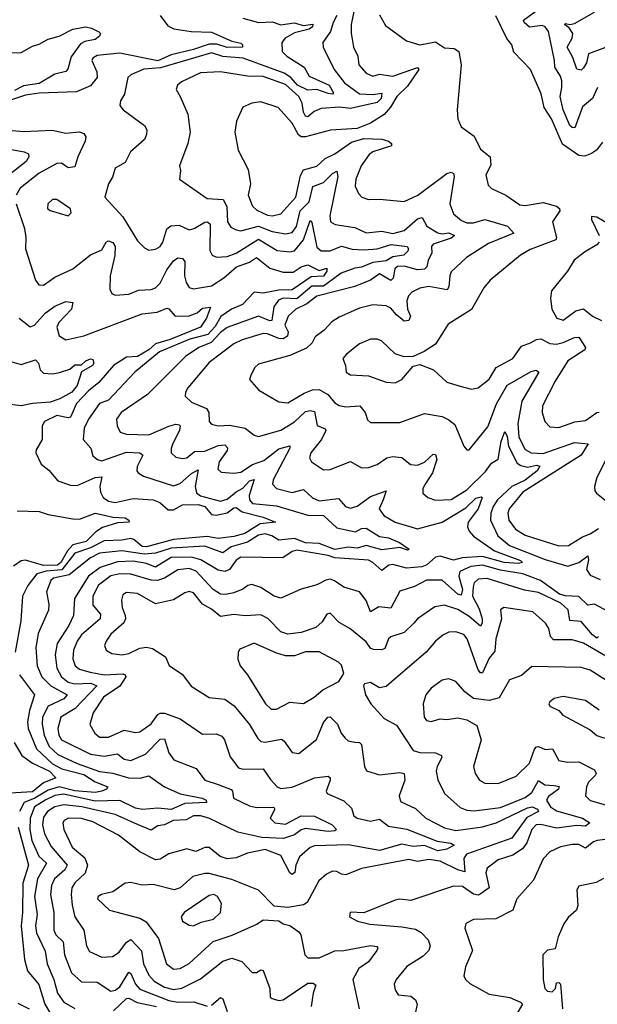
# Model space of a CAD drawing. Extents: x 1552294 to 1694791, y 811929 to 917222.
# Tile 541 of 643: x 1643328 to 1645907, y 906755 to 911147. Entities that reach past the tile are written whole.
import ezdxf

# ---------------------------------------------------------------- set-up
doc = ezdxf.new("R2010")
doc.units = 0

msp = doc.modelspace()

# ---------------------------------------------------------------- linework, layer by layer
at = {"layer": '0CON10XD'}
for points in [[(1645943, 911023), (1645868.1, 910995), (1645858.9, 910955), (1645845, 910931.8), (1645835, 910921.5), (1645815, 910926.7), (1645798.2, 910978.2), (1645772.9, 911025), (1645795.3, 911065), (1645798.5, 911085), (1645781.2, 911111.2), (1645760, 911125), (1645765, 911130.8), (1645785, 911125.9), (1645805, 911129.7), (1645891.2, 911178.8), (1645906.2, 911195), (1645925.8, 911255)], [(1644824.8, 911205), (1644808.3, 911125), (1644807.6, 911087.6), (1644818.9, 911025), (1644838.2, 910985), (1644842.1, 910945), (1644875, 910908.5), (1644905, 910894.6), (1644935, 910904.7), (1644995, 910895.7), (1645104.5, 910934.5), (1645110, 910925), (1645059.7, 910850.3), (1645012.2, 910805), (1644983.4, 910756.6), (1644955, 910724.5), (1644895, 910685.4), (1644835, 910662.3), (1644716, 910654), (1644605, 910623.9), (1644585, 910625.2), (1644572.9, 910632.9), (1644545, 910686.2), (1644482, 910755), (1644405, 910780.4), (1644365, 910775.4), (1644325, 910756.9), (1644296.9, 910695), (1644288.9, 910645), (1644304.4, 910565), (1644348.7, 910478.7), (1644358.2, 910415), (1644348.5, 910365), (1644367.7, 910315), (1644387.4, 910297.4), (1644435, 910275.3), (1644457.2, 910272.8), (1644495, 910281.1), (1644560.9, 910355), (1644582.3, 910452.3), (1644595, 910476.7), (1644655, 910493.6), (1644692, 910528), (1644735, 910549.2), (1644809.5, 910600.5), (1644865, 910617.8), (1644945, 910613.5), (1644974.6, 910604.6), (1644988, 910595), (1644988, 910585), (1644905, 910557), (1644888.8, 910545), (1644852.4, 910495), (1644829.2, 910435), (1644826.5, 910405), (1644841.2, 910371.2), (1644855.5, 910355.5), (1644885, 910344.4), (1644935, 910346.1), (1645045, 910336.2), (1645106.4, 910365), (1645235, 910461.6), (1645255, 910466.9), (1645265, 910460.8), (1645268, 910448), (1645248.8, 910325), (1645265, 910281.2), (1645301.1, 910251.1), (1645325, 910240.5), (1645355, 910240.9), (1645405, 910255.7), (1645451.6, 910241.6), (1645505.6, 910225.6), (1645534.2, 910195), (1645420.9, 910149.1), (1645323.5, 910086.5), (1645255, 910022.2), (1645248.3, 910005), (1645244.7, 909955), (1645237.5, 909942.5), (1645155, 909956.2), (1645115, 909948.9), (1645079.1, 909930.9), (1645064.4, 909915.6), (1645057.1, 909892.9), (1645059.5, 909855), (1645073.6, 909825), (1645065.2, 909804.8), (1645045, 909802.8), (1645010.2, 909830.2), (1644985, 909860.9), (1644965, 909870.8), (1644905, 909874.7), (1644845, 909860.7), (1644755, 909820.4), (1644721.3, 909798.7), (1644688, 909762), (1644647.4, 909732.6), (1644633.6, 909705), (1644608.3, 909681.7), (1644535, 909649.7), (1644395, 909610), (1644378, 909595), (1644361.2, 909565)], [(1645907.5, 910845), (1645885.4, 910795), (1645841.5, 910758.5), (1645806.8, 910665), (1645795, 910665.8), (1645785, 910675.3), (1645754.8, 910745), (1645741.2, 910805), (1645749.4, 910845), (1645748.3, 910875), (1645743.1, 910895), (1645716.8, 910935), (1645716.5, 910965), (1645689.1, 911095), (1645675, 911114.7), (1645661.3, 911121.3), (1645605, 911113.8), (1645580, 911135), (1645577.1, 911145), (1645665, 911209.6)], [(1643956.1, 911166.1), (1643990, 911120), (1644017, 911107), (1644094.5, 911094.5), (1644185, 911090.9), (1644275, 911050.9), (1644315, 911042.1), (1644323.5, 911035), (1644322.9, 911025), (1644255, 911022.7), (1644208.6, 911038.6), (1644175, 911037.4), (1644105, 911013.7), (1644005, 910990.1), (1643945, 910963.1), (1643775, 910998.4), (1643675, 910987.5), (1643655, 910975.4), (1643650.8, 910965), (1643672.8, 910915), (1643675, 910888.8), (1643645, 910852), (1643582.5, 910825), (1643415, 910819.1), (1643355, 910811), (1643265, 910780.2)], [(1644325, 911153.6), (1644395, 911134.8), (1644455, 911138.2), (1644494.5, 911124.5), (1644553.1, 911133.1), (1644595, 911120.5), (1644636.4, 911126.4), (1644635.3, 911115), (1644621.5, 911105), (1644555, 911088.6), (1644513.6, 911065), (1644498.2, 911045), (1644500, 911005), (1644520.5, 910985), (1644598.2, 910935), (1644621.2, 910895), (1644709.5, 910855), (1644729.4, 910820.6), (1644724.5, 910815.5), (1644705, 910817.7), (1644655, 910835.5), (1644615, 910832.2), (1644569.3, 910855), (1644538.5, 910888.5), (1644508.5, 910908.5), (1644325.6, 910975.6), (1644235, 910982.7), (1644185, 910999), (1644115, 910979.1), (1643957.5, 910932.5), (1643883.4, 910926.6), (1643825, 910901.2), (1643810.7, 910889.3), (1643796, 910815), (1643778.9, 910785), (1643775.6, 910765), (1643790, 910745), (1643885.7, 910675), (1643895.5, 910655.5), (1643894.5, 910635), (1643885, 910613.1), (1643822.5, 910557.5), (1643799.6, 910510.4), (1643755, 910484.2), (1643742.5, 910445), (1643724.5, 910415), (1643708, 910355), (1643788.2, 910268.2), (1643855, 910161.1), (1643885, 910128.6), (1643905, 910118.6), (1643935, 910123.5), (1643955, 910135.6), (1643968, 910155), (1643986.1, 910213.9), (1644003.2, 910226.8), (1644040, 910230), (1644085, 910209.2), (1644107.5, 910215), (1644155, 910243.6), (1644167.1, 910245), (1644178.5, 910235), (1644177.5, 910117.5), (1644187, 910097), (1644207.8, 910087.8), (1644255, 910091), (1644295, 910104.8), (1644395, 910167.7), (1644477.2, 910117.2), (1644535, 910110.9), (1644555, 910116.5), (1644595.4, 910165), (1644625, 910251.9), (1644632.7, 910242.7), (1644655, 910131.9), (1644675, 910115.8), (1644715, 910115.3), (1644765, 910136.8), (1644813.1, 910123.1), (1644865, 910119.9), (1644925, 910125.6), (1644986.4, 910143.6), (1645058.8, 910135), (1645063.8, 910125), (1645060.7, 910115), (1645042.8, 910097.2), (1644995, 910088.6), (1644965, 910071.7), (1644905, 910063.6), (1644855, 910042.8), (1644825, 910038.1), (1644763.4, 910016.5), (1644729.5, 909990.5), (1644685, 909958.8), (1644632.4, 909957.6), (1644565, 909901.8), (1644505, 909905.1), (1644483.4, 909896.6), (1644463.3, 909866.7), (1644454.7, 909805.3), (1644445, 909803.4), (1644395, 909824.3), (1644255, 909774.1), (1644225, 909752), (1644183.1, 909706.9), (1644127.5, 909685), (1644068.9, 909645), (1643899.1, 909475), (1643782.1, 909395), (1643760.9, 909365), (1643763.8, 909335), (1643776.9, 909306.9), (1643805, 909297.7), (1643905, 909295.2), (1643995, 909333.4), (1644025, 909342), (1644040, 909340), (1644045.3, 909335), (1644041.6, 909315), (1644012.8, 909257.2)], [(1644744.9, 911165.1), (1644727.4, 911135), (1644715.4, 911094.6), (1644682.5, 911045), (1644683.6, 911025), (1644731.8, 910925), (1644778, 910865), (1644845, 910815.9), (1644905, 910812.7), (1644945, 910819.6), (1644942.7, 910795), (1644925, 910777.9), (1644805, 910751.4), (1644756.4, 910756.4), (1644675, 910750.8), (1644642.9, 910737), (1644615, 910713.3), (1644605, 910716.1), (1644595.2, 910735), (1644588.9, 910775), (1644574.4, 910805), (1644515, 910858.6), (1644415, 910893), (1644345.3, 910895.3), (1644225, 910913.8), (1644135, 910910.4), (1644050.2, 910869.8), (1644033.1, 910855), (1644027.1, 910835), (1644045, 910803.8), (1644079.1, 910725), (1644090, 910645), (1644078.8, 910595), (1644041.4, 910495), (1644045.8, 910475), (1644041.2, 910435), (1644165, 910348.8), (1644236.9, 910345), (1644253.8, 910313.8), (1644255.8, 910245.8), (1644271.7, 910221.7), (1644295, 910208.9), (1644315.9, 910205.9), (1644395, 910226.6), (1644455, 910202.8), (1644515, 910192.3), (1644545, 910197), (1644564.9, 910225.1), (1644580.1, 910295), (1644620.9, 910335), (1644637.7, 910402.3), (1644685, 910421), (1644725, 910460.6), (1644745, 910471.9), (1644748.2, 910448.2), (1644712.5, 910272.5), (1644715.5, 910245.5), (1644736.6, 910233.4)], [(1644935, 911169.2), (1644961.3, 911121.3), (1645055, 911053.1), (1645115, 911035.5), (1645185, 911047.7), (1645225, 911021.5), (1645268.7, 911018.7), (1645288.9, 911005), (1645298.6, 910945), (1645282.2, 910745), (1645284.5, 910704.5), (1645298.7, 910668.7), (1645357.6, 910627.6), (1645385, 910569.4), (1645428.2, 910535), (1645431.4, 910498.6), (1645409.2, 910455), (1645419.5, 910409.5), (1645434.6, 910394.6), (1645499.2, 910365), (1645561.2, 910321.2), (1645585, 910317.9), (1645665, 910330.9), (1645724.2, 910315), (1645738.2, 910305), (1645740, 910295), (1645707.5, 910245), (1645725.5, 910175), (1645721.9, 910165), (1645607.7, 910122.3), (1645563.6, 910096.4), (1645428.1, 909985), (1645399.8, 909950.2), (1645345.2, 909854.8), (1645240.6, 909789.4), (1645185, 909699.2), (1645133.8, 909666.2), (1645085.6, 909644.4), (1645045, 909642.7), (1645005, 909656.5), (1644944, 909715), (1644925, 909721.8), (1644895, 909721.2), (1644845, 909700.5), (1644786.9, 909655), (1644770.6, 909635), (1644783.1, 909605), (1644785.6, 909575), (1644805, 909562.8), (1644885, 909558.5), (1644965, 909530.5), (1645005, 909527.8), (1645035, 909541.4), (1645085, 909602), (1645115, 909608.6), (1645175.5, 909585.5), (1645235, 909530.6), (1645295, 909512.5), (1645345, 909499.1), (1645375, 909504.4), (1645425, 909543.3), (1645455, 909595.4), (1645530, 909635), (1645569, 909691), (1645609.4, 909705), (1645635, 909721.1), (1645655, 909723.4), (1645695, 909703.3), (1645725, 909699.8), (1645755, 909706.7), (1645805, 909730), (1645825, 909731.4), (1645854.5, 909685), (1645851.8, 909675), (1645775.2, 909625), (1645718.5, 909535), (1645662.5, 909425), (1645661.5, 909395), (1645672.2, 909355), (1645695, 909330.5), (1645735, 909327.1), (1645807.1, 909352.9), (1645855, 909358.7), (1645905, 909395.4), (1645915, 909395.6)], [(1645930, 910600), (1645903.8, 910565), (1645880.5, 910550.5), (1645851.4, 910538.6), (1645825, 910540.8), (1645752.4, 910592.4), (1645702.8, 910705), (1645670.4, 910755), (1645655.8, 910815.8), (1645608.6, 910925), (1645535, 911002.9), (1645525.6, 911035), (1645503.3, 911063.3), (1645453.8, 911165)], [(1643245, 910998.5), (1643335, 911001.3), (1643385, 911029.3), (1643415, 911038.3), (1643455, 911060.9), (1643505, 911074.1), (1643565, 911105.2), (1643624.5, 911114.5), (1643649.6, 911109.6), (1643682.5, 911092.5), (1643688.8, 911085), (1643685, 911074.2), (1643665, 911058.8), (1643619.7, 911050.3), (1643600.6, 911039.4), (1643558.5, 910981.5), (1643543.9, 910926.1), (1643534.4, 910915.6), (1643485, 910903.5), (1643415, 910862.4), (1643345, 910851.9), (1643305, 910830.6)], [(1643295, 910652.2), (1643345, 910647.9), (1643473.5, 910653.5), (1643535, 910640.6), (1643595, 910647.5), (1643615, 910638.9), (1643624.4, 910625), (1643621.5, 910605), (1643588.2, 910535), (1643575, 910490.8), (1643545, 910485.6), (1643515, 910506.9), (1643495, 910505.6), (1643415, 910462.8), (1643330.4, 910395), (1643312.4, 910365)], [(1643275, 910571.3), (1643347.8, 910557.8), (1643368.5, 910548.5), (1643370, 910535), (1643356.9, 910515), (1643244.7, 910425)], [(1643312.4, 910325), (1643349.6, 910215), (1643356.2, 910175), (1643354.3, 910125), (1643398.5, 909985), (1643414.2, 909965), (1643435, 909963.1), (1643485, 909998.8), (1643565, 910035.4), (1643645, 910098.2), (1643695, 910121.1), (1643714.7, 910155), (1643725, 910160.7), (1643745, 910152.4), (1643754, 910135), (1643753.2, 910095), (1643733.1, 910005), (1643730.6, 909945), (1643740, 909925), (1643755, 909918.1), (1643815, 909922.5), (1643858.8, 909941.2), (1643915, 909942.9), (1643935, 909951.1), (1643955, 909972.1), (1643985, 910031.8), (1644015, 910070.9), (1644035, 910084.3), (1644055, 910082), (1644065, 910068.8), (1644064.2, 910005), (1644072.2, 909975), (1644085, 909952.9), (1644105, 909946.6), (1644185, 909960.5), (1644240.4, 909995), (1644297.1, 910045), (1644354.2, 910065.9), (1644385, 910085.8), (1644445, 910038.1), (1644505, 910021.2), (1644549.6, 910020.4), (1644585.6, 910044.4), (1644615, 910054.1), (1644665, 910028), (1644699.3, 910039.3), (1644699.7, 910025), (1644685, 910002.8), (1644630.4, 909999.6), (1644545, 909942.4), (1644485, 909941.2), (1644415, 909927.7), (1644375, 909930.9), (1644322.8, 909877.2), (1644274.6, 909855.4), (1644226.4, 909823.6), (1644201.5, 909778.5), (1644167.9, 909742.1), (1644087.8, 909722.2), (1643953.1, 909665), (1643841.8, 909575), (1643725, 909450.3), (1643684.1, 909435), (1643635, 909364.6), (1643616.5, 909325), (1643612.5, 909275), (1643645.5, 909235), (1643655, 909201.9), (1643675.2, 909185.2), (1643695, 909179.5), (1643805, 909218.3), (1643865, 909214.6), (1643878.5, 909205), (1643853.5, 909153.5), (1643851.5, 909135), (1643857.1, 909125), (1643880.8, 909110.8), (1644015, 909068.1), (1644045, 909077.8), (1644095, 909122.9), (1644125, 909138.8), (1644111.2, 909065), (1644117.1, 909037.1), (1644135, 909023.3), (1644225, 908999.4), (1644255, 909007.5), (1644295, 909041.4), (1644325, 909056.7), (1644355, 909089.7), (1644375, 909095.3), (1644353.5, 909025), (1644355, 909004.6), (1644368.5, 908988.5), (1644475, 908979.1), (1644615, 908937.4), (1644684.7, 908934.7), (1644745, 908881), (1644827.8, 908862.2), (1644855, 908877), (1644875, 908879), (1644935, 908841.5), (1644975, 908835.2), (1645024.4, 908815), (1645067.5, 908785), (1645059.1, 908780.9), (1645025, 908792.7), (1644945, 908781.8), (1644875, 908801.8), (1644835, 908789.3), (1644795, 908793.6), (1644735, 908783.9), (1644665, 908810.1), (1644605, 908813), (1644555, 908832.6), (1644485, 908824.9), (1644454.7, 908845), (1644425, 908854), (1644395, 908847.8), (1644345, 908816.7), (1644272.5, 908795), (1644235, 908768.8), (1644155, 908799.1), (1644005, 908789.3), (1643935, 908767.8), (1643885, 908762.1), (1643785, 908777.2)], [(1643545, 910272), (1643558.8, 910285), (1643555, 910303.3), (1643495, 910344.4), (1643475, 910345.6), (1643454.4, 910325), (1643452.5, 910305), (1643465, 910295.8), (1643545, 910272)], [(1645955, 910236.7), (1645905, 910266), (1645880.8, 910269.2), (1645881.9, 910255), (1645915.9, 910185)], [(1644736.6, 910233.4), (1644825, 910219.6), (1644875, 910195.8), (1644945, 910203), (1644995, 910192.8), (1645045, 910206.3), (1645105, 910259.2), (1645124.6, 910264.6), (1645146.7, 910226.7), (1645195, 910196.9), (1645215, 910192.1), (1645245, 910196.8), (1645269.4, 910185), (1645255, 910172.1), (1645173.8, 910145), (1645166.4, 910135), (1645168.2, 910105), (1645151.5, 910075), (1645146.5, 910045), (1645135.6, 910034.4), (1645105, 910031.3), (1645045, 910047.7), (1645015, 910046.4), (1645002.6, 910035), (1644995.7, 909994.3), (1644985.9, 909984.1), (1644935, 910013.3), (1644894.8, 909985.2), (1644825, 909957.2), (1644655, 909913.8), (1644610.9, 909879.1), (1644561.1, 909855), (1644526.7, 909825), (1644512.3, 909785), (1644527.5, 909755), (1644524.2, 909735.8), (1644505, 909724), (1644485, 909724.6), (1644435, 909746.4), (1644415, 909746.7), (1644321.5, 909718.5), (1644285, 909700.8), (1644175, 909618.5), (1644079.1, 909505), (1644068.5, 909485), (1644067.4, 909467.4), (1644095, 909440.8), (1644162.8, 909412.8), (1644173.3, 909395), (1644174.4, 909355), (1644185, 909343.3), (1644215, 909335.4), (1644265, 909338.7), (1644334.6, 909324.6), (1644375, 909293.1), (1644395, 909287.5), (1644495, 909315.3), (1644555, 909352.5), (1644605, 909399.2), (1644625, 909404), (1644645, 909399.4), (1644656.6, 909336.6), (1644692, 909322), (1644695.4, 909315), (1644675.4, 909274.6), (1644627.9, 909215), (1644622.1, 909192.1), (1644631.4, 909175), (1644685, 909139.7), (1644715, 909140.8), (1644805, 909175.6), (1644855, 909148.5), (1644885, 909148.8), (1644925, 909162.1), (1644967.6, 909192.4), (1644995, 909198.8), (1645034.6, 909194.6), (1645072.4, 909162.4), (1645105, 909159.4), (1645136.2, 909173.8), (1645175, 909208.5), (1645185, 909208.1), (1645190.5, 909185), (1645171.6, 909125), (1645138.2, 909075), (1645128.9, 909055), (1645128.6, 909035), (1645150, 909015), (1645184.1, 909004.1), (1645255, 909007.1), (1645325, 909050.2), (1645408.5, 909131.5), (1645435, 909168.2), (1645465, 909186.9), (1645478.5, 909265), (1645495, 909310), (1645505, 909287.5), (1645510.3, 909245), (1645549.2, 909169.2), (1645565, 909158), (1645595, 909150.7), (1645635, 909159.4), (1645650, 909155), (1645639.3, 909135), (1645585, 909092.9), (1645524.8, 909065.2), (1645462.1, 909005), (1645442.5, 908975), (1645431.6, 908945), (1645430.4, 908915), (1645462.7, 908845), (1645515, 908801.5), (1645675, 908738.7), (1645775, 908709), (1645825.1, 908724.9), (1645865, 908755.6), (1645867.5, 908737.5), (1645858.4, 908695), (1645875, 908669.6), (1645919.8, 908649.8)], [(1645914.7, 910155), (1645905, 910142.3), (1645849.5, 910110.5), (1645804.5, 910075), (1645774.4, 910025), (1645702.8, 909937.2), (1645698.1, 909905), (1645703.5, 909855), (1645725.8, 909815), (1645755, 909807.1), (1645811.1, 909848.9), (1645845, 909856.9), (1645885, 909823.8), (1645925.3, 909805.3)], [(1643326.5, 909815), (1643375, 909776.5), (1643395, 909783.8), (1643441.8, 909838.2), (1643485, 909868.6), (1643535, 909889.2), (1643565.7, 909885.7), (1643560, 909855), (1643503.7, 909796.3), (1643493.9, 909775), (1643505, 909736.9), (1643535, 909719.5), (1643615, 909736.2), (1643875, 909834.7), (1643942, 909842), (1643985, 909860), (1643995, 909857.8), (1644022, 909825), (1644084.7, 909825.3), (1644120.8, 909839.2), (1644145, 909859.6), (1644180, 909865), (1644162.7, 909815), (1644135.3, 909775), (1643999.7, 909720.3), (1643935, 909701.6), (1643904.5, 909675), (1643855, 909645.1), (1643805, 909641.4), (1643747.2, 909605), (1643681.2, 909528.8), (1643635, 909491), (1643582.3, 909435), (1643555, 909374.2), (1643545, 909371.1), (1643495, 909381.2), (1643439.4, 909355), (1643428.5, 909335), (1643429.2, 909275), (1643401.9, 909228.1), (1643400, 909215), (1643424.6, 909164.6), (1643458, 909138), (1643499.3, 909089.3), (1643555, 909070.8), (1643585, 909069.6), (1643665, 909104.8), (1643695, 909107.1), (1643686.3, 909065), (1643688.9, 909038.9), (1643701.2, 909015), (1643725, 908998.5), (1643755, 908993.3), (1643835, 909011.1), (1643925, 909005.2), (1643953.7, 908993.7), (1643990.6, 908960.6), (1644015, 908960), (1644055, 908982.4), (1644125, 908984.3), (1644155, 908974.9), (1644185, 908939.2), (1644205, 908936.6), (1644255, 908947.3), (1644285, 908970), (1644295, 908970.7), (1644321.3, 908951.4), (1644415, 908927.7), (1644470, 908905), (1644402, 908898), (1644333.6, 908855), (1644285, 908841.3), (1644215, 908832.9), (1644165, 908841.4), (1644015, 908828), (1643895, 908796.2), (1643875, 908796.9), (1643838.7, 908828.7), (1643825, 908833.2), (1643785, 908825.4), (1643705, 908822.7), (1643645, 908790.9), (1643575, 908767.7), (1643516.4, 908693.6), (1643446.6, 908686.6), (1643405.1, 908674.9), (1643365, 908623.1), (1643341.4, 908575), (1643333.2, 908465), (1643308.3, 908325)], [(1643283.4, 909623.4), (1643335, 909608.2), (1643399.4, 909629.4), (1643412.2, 909615), (1643419.5, 909585), (1643435, 909570), (1643475, 909566.8), (1643506.9, 909573.1), (1643552, 909588), (1643575, 909606.8), (1643605, 909608.1), (1643624.1, 909625.9), (1643644.3, 909634.3), (1643655, 909630.8), (1643659.6, 909615), (1643653.8, 909605), (1643605, 909576), (1643585.4, 909515), (1643560.9, 909485), (1643507.5, 909455), (1643465, 909440.4), (1643385, 909435.2), (1643335, 909424.8), (1643265, 909433.1)], [(1644361.2, 909565), (1644355, 909542.5), (1644395.8, 909495), (1644485, 909442.5), (1644525, 909438.5), (1644598.5, 909481.5), (1644635, 909495.3), (1644665, 909497.6), (1644704.5, 909475), (1644735, 909438.1), (1644755, 909425.4), (1644785, 909420.3), (1644847.5, 909425), (1644870.5, 909395), (1644881.3, 909361.3), (1644895, 909350.8), (1645025, 909349.6), (1645135, 909390.5), (1645215, 909377.3), (1645245, 909362.7), (1645270.9, 909340.9), (1645311.4, 909245), (1645325, 909228.8), (1645335, 909228), (1645418.9, 909331.1), (1645456.4, 909433.6), (1645504, 909516), (1645611.7, 909578.3), (1645633.7, 909583.7), (1645645.4, 909575), (1645570.4, 909445), (1645552.9, 909345), (1645556.6, 909285), (1645585, 909229.1), (1645612, 909215), (1645665, 909212.4), (1645805, 909261.6), (1645866, 909255), (1645834.7, 909205), (1645575, 909039.8), (1645513.5, 908965), (1645508.3, 908945), (1645511.9, 908915), (1645542.3, 908875), (1645585, 908847.9), (1645735, 908799.7), (1645778.2, 908801.8), (1645840.3, 908839.7), (1645875, 908853.2), (1645912.8, 908877.2)], [(1644012.8, 909257.2), (1644004.6, 909234.6), (1644005, 909214.2), (1644025, 909195.5), (1644055, 909189.5), (1644075, 909192.5), (1644109.3, 909220.7), (1644155, 909222.4), (1644215, 909247.4), (1644245, 909250.9), (1644256.4, 909236.4), (1644255.2, 909225), (1644219.2, 909175), (1644212.6, 909142.6), (1644228.3, 909128.3), (1644285, 909123.8), (1644315, 909128), (1644367.9, 909162.1), (1644418.8, 909181.2), (1644485, 909232), (1644535, 909245.6), (1644534.4, 909235), (1644460, 909095), (1644457.7, 909075), (1644474.5, 909055), (1644545, 909037.8), (1644595, 909051.6), (1644635, 909013.6), (1644665, 909000.3), (1644751.8, 909011.8), (1644782.5, 908975), (1644805, 908968.5), (1644835, 908976.5), (1644895, 909020.4), (1644965, 909045.6), (1644950.7, 909005), (1644933.5, 908965), (1644954.5, 908935), (1645005, 908905.8), (1645105, 908876.2), (1645215, 908905.6), (1645320.2, 908969.8), (1645365, 909012.4), (1645388.8, 909018.8), (1645392.9, 909015), (1645374.5, 908965), (1645331.1, 908905), (1645328.2, 908885), (1645335, 908865.7), (1645355, 908843.8), (1645448.3, 908778.3), (1645564.6, 908735), (1645572.7, 908725), (1645555, 908720.8), (1645490.8, 908725), (1645395, 908752.8), (1645303.8, 908746.2), (1645265, 908736.1), (1645205, 908753.8), (1645185, 908749), (1645146.3, 908715), (1645124.2, 908705.8), (1645055, 908700.6), (1644995, 908717), (1644976, 908714), (1644945, 908690), (1644905, 908726), (1644885, 908736), (1644735, 908746.3), (1644705, 908756.7), (1644565, 908781), (1644545.6, 908775), (1644503.4, 908746.6), (1644315, 908748.9), (1644294.3, 908735.7), (1644265.5, 908694.5), (1644245, 908685.3), (1644215, 908690.8), (1644137.8, 908737.8), (1644095, 908749.3), (1644005, 908747.4), (1643935, 908704.8), (1643895, 908720.8), (1643835, 908731.3), (1643765, 908728.1), (1643687.3, 908702.7), (1643636.3, 908665), (1643573.9, 908565), (1643568.9, 908488.9), (1643548, 908445), (1643495.2, 908365), (1643486.4, 908313.6), (1643494.3, 908254.3), (1643515.4, 908215.4), (1643545, 908191.6), (1643575, 908184.2), (1643646.6, 908186.6), (1643672.6, 908175), (1643575.6, 908074.4), (1643512.2, 908035), (1643498.4, 907985), (1643503.7, 907955), (1643515, 907934.1), (1643645, 907871.2), (1643705, 907861.9), (1643765, 907871.8), (1643795, 907847.6), (1643825, 907841.9), (1643889.4, 907870.6), (1643955, 907936.8), (1643975, 907939.6), (1643995, 907877.1), (1644016.7, 907845), (1644116.7, 907806.7), (1644155, 907754.5), (1644215, 907735.3), (1644272.5, 907712.5), (1644278.8, 907705), (1644282.3, 907675), (1644355, 907639.7), (1644385, 907632.7), (1644463.7, 907633.7), (1644468.2, 907625), (1644446.2, 907585), (1644466.9, 907565), (1644515, 907559), (1644585, 907595.4), (1644645, 907594.2), (1644723.1, 907555), (1644742.7, 907535), (1644735, 907527.9), (1644705, 907525.6), (1644605, 907539), (1644585, 907533.2), (1644555, 907510), (1644506.2, 907493.8), (1644409, 907499), (1644302.3, 907522.3), (1644172.3, 907585), (1644135, 907596.1), (1644104.9, 907595.1), (1644071.9, 907578.1), (1644014.3, 907575), (1643975, 907555.3), (1643945, 907550.3), (1643915, 907531.8), (1643855, 907557.1), (1643755, 907601.8), (1643605.6, 907635), (1643525.4, 907644.6), (1643485, 907635.7), (1643453.2, 907615), (1643435, 907589.6), (1643431, 907555), (1643439.6, 907515), (1643469.1, 907459.1), (1643540, 907375), (1643530, 907355), (1643483.3, 907315), (1643470.2, 907285), (1643466.1, 907245), (1643481.6, 907165), (1643481, 907085), (1643490.3, 907065), (1643522.9, 907032.9), (1643528, 906975), (1643559.2, 906895), (1643605, 906855.7), (1643675, 906853.3), (1643735, 906813.2), (1643755, 906817.1), (1643775, 906833.2), (1643815, 906897.5), (1643825, 906892.1), (1643844.8, 906845), (1643865, 906822.4), (1643995, 906771.7), (1644035, 906764.1), (1644105.9, 906765.9), (1644165, 906746.8)], [(1645955.4, 909204.6), (1645905.5, 909105), (1645894.3, 909064.3), (1645895.7, 909045.7), (1645903.8, 909035), (1645948.5, 908998.5)], [(1643316.5, 908956.5), (1643415, 908953.1), (1643455, 908940), (1643565, 908920), (1643595, 908918.6), (1643664.7, 908945.3), (1643706.8, 908936.8), (1643745, 908927.5), (1643798.8, 908925), (1643816.2, 908915), (1643816.7, 908905), (1643765, 908903.1), (1643698.5, 908881.5), (1643667.7, 908862.3), (1643625, 908820), (1643565.7, 908804.3), (1643541.8, 908778.2), (1643511.6, 908725), (1643496.6, 908713.4), (1643435, 908712.3), (1643355, 908735.7), (1643335, 908733.7), (1643300.2, 908709.8)], [(1643785, 908777.2), (1643685, 908767.6), (1643644.1, 908745.9), (1643548.7, 908671.3), (1643479.5, 908655), (1643467.1, 908645), (1643448.8, 908595), (1643458.5, 908538.5), (1643456.6, 908513.4), (1643411.5, 908408.5), (1643400.5, 908345), (1643406.3, 908265), (1643427.4, 908215), (1643467.8, 908175), (1643539.7, 908135), (1643525, 908117.6), (1643456.2, 908085), (1643430, 908035), (1643428.2, 908005), (1643437.3, 907955), (1643459.5, 907905), (1643498.5, 907868.5), (1643585, 907829), (1643685, 907793.3), (1643745, 907786.3), (1643814.8, 907765.2), (1643866.6, 907763.4), (1643905, 907774.5), (1643975, 907724.4), (1644045, 907693.3), (1644143.1, 907675), (1644160.8, 907665), (1644162, 907655), (1644065, 907650), (1644005, 907624), (1643945, 907630.1), (1643876.9, 907623.1), (1643845, 907629.3), (1643775, 907663.3), (1643665, 907660.7), (1643525, 907691.8), (1643485, 907685.9), (1643445, 907667.4), (1643394.8, 907635), (1643375.4, 907584.6), (1643373.5, 907535), (1643382.9, 907485), (1643413.2, 907415), (1643448.4, 907385), (1643407.3, 907315), (1643395.2, 907235.2), (1643406.6, 907155), (1643399.8, 907105), (1643403.4, 907073.5), (1643441.5, 906991.5), (1643450.4, 906935), (1643480.4, 906865), (1643497.8, 906805), (1643525.4, 906765), (1643575, 906736.7)], [(1645955, 908506.9), (1645895, 908540.2), (1645864.7, 908534.7), (1645825, 908574.4), (1645765, 908576.7), (1645738.3, 908585), (1645653.8, 908645), (1645575, 908675.4), (1645475, 908691), (1645395, 908713), (1645342, 908708), (1645293, 908685), (1645289.5, 908665), (1645306, 908605), (1645299.5, 908580.5), (1645285, 908584.8), (1645215, 908646.7), (1645145, 908647.3), (1645090.9, 908619.1), (1645025, 908597.3), (1644985, 908521.5), (1644931.7, 908528.3), (1644895, 908505.6), (1644875.6, 908555.6), (1644845.6, 908595), (1644775, 908615.4), (1644734.3, 908644.3), (1644715, 908650.7), (1644695, 908647.3), (1644655, 908626.2), (1644585, 908607.1), (1644495, 908566.5), (1644465, 908575.9), (1644405, 908614.1), (1644365, 908626.9), (1644346.7, 908623.3), (1644325, 908606.1), (1644285, 908590), (1644247.8, 908582.2), (1644225, 908584.8), (1644192.5, 908605), (1644116.8, 908686.8), (1644085, 908699.2), (1644035, 908693.5), (1643974.3, 908655.7), (1643944.1, 908645.9), (1643915, 908646.2), (1643825, 908673.4), (1643775, 908674.8), (1643735, 908666.4), (1643680.7, 908625), (1643655.6, 908575), (1643655.3, 908535), (1643688.9, 908495), (1643687.1, 908475), (1643605, 908402.4), (1643585, 908374.6), (1643569.2, 908335), (1643566.4, 908296.4), (1643576.7, 908265), (1643595, 908250.5), (1643643.6, 908236.4), (1643705, 908223.8), (1643788.5, 908228.5), (1643798.9, 908225), (1643802.5, 908215), (1643775.9, 908174.1), (1643702.8, 908125), (1643656.4, 908055), (1643642.2, 908002.2), (1643663.5, 907965), (1643685, 907946.8), (1643725, 907946.8), (1643795, 907978.1), (1643845, 907967.9), (1643865, 907969.6), (1643915, 908006.2), (1643945, 908047.7), (1643955.9, 908054.1), (1643975, 908054.1), (1644045, 908027.5), (1644145, 907960), (1644205, 907960.9), (1644230.2, 907950.2), (1644242.5, 907935), (1644268.7, 907858.7), (1644305, 907809.2), (1644325, 907804.2), (1644414.7, 907804.7), (1644447.7, 907757.7), (1644478.6, 907725), (1644495, 907717.7), (1644545, 907723.3), (1644595.2, 907744.8), (1644645, 907765.3), (1644705, 907772.9), (1644714.2, 907765), (1644714.5, 907755), (1644697.1, 907705), (1644701.2, 907695), (1644775, 907662.9), (1644809.1, 907629.1), (1644820, 907595), (1644835, 907585.4), (1644895, 907571.8), (1644935, 907581.2), (1644975, 907549.2), (1645056.6, 907536.6), (1645192.5, 907482.5), (1645253.6, 907473.6), (1645268.1, 907465), (1645235, 907447.1), (1645195, 907439.5), (1645135, 907462.7), (1645085, 907458.1), (1645035, 907469.2), (1644935, 907440.3), (1644795, 907465.4), (1644645, 907462.2), (1644625, 907453.9), (1644577.5, 907412.5), (1644560.6, 907375), (1644556.9, 907343.1), (1644545, 907333.4), (1644535, 907340.9), (1644495, 907418.8), (1644425, 907445.3), (1644345, 907428.5), (1644295, 907408.7), (1644255, 907403.5), (1644223.8, 907413.8), (1644173.9, 907453.9), (1644155, 907453.9), (1644115, 907436.2), (1644075, 907447.9), (1643994.7, 907425.3), (1643955, 907402.2), (1643935, 907399.6), (1643865, 907435.3), (1643769.8, 907509.8), (1643655, 907568.3), (1643605, 907583.4), (1643546.7, 907585), (1643526.5, 907575), (1643521.1, 907565), (1643525.9, 907535), (1643562.6, 907455), (1643618.7, 907408.7), (1643631.5, 907375), (1643620.6, 907339.4), (1643575, 907297.2), (1643561.9, 907275), (1643558, 907245), (1643563.1, 907196.9), (1643575.2, 907145.2), (1643614.2, 907085), (1643626, 907015), (1643640.3, 906990.3), (1643695, 906965.4), (1643742.1, 906967.9), (1643773.2, 906986.8), (1643805, 907031.6), (1643825, 907044), (1643872.8, 906992.8), (1643881.5, 906935), (1643904.3, 906884.3), (1643928.5, 906858.5), (1643975, 906831.2), (1644015, 906821.2), (1644052.9, 906827.1), (1644135, 906867.8), (1644235, 906946.5), (1644275, 906960.4), (1644320, 906945), (1644366.8, 906896.8), (1644385, 906897.1), (1644405, 906909.2), (1644415, 906906.2), (1644445.6, 906825), (1644446.1, 906786.1), (1644455, 906780), (1644485, 906772.2), (1644505, 906774.5), (1644615, 906848.9), (1644638.5, 906848.5), (1644650.6, 906840.6), (1644639.2, 906805), (1644629.4, 906745)], [(1645912.9, 908395), (1645905, 908387.7), (1645885, 908402.7), (1645835, 908462.2), (1645785, 908467.3), (1645777.4, 908515), (1645744.3, 908544.3), (1645645, 908592), (1645582.4, 908602.4), (1645415, 908654.4), (1645375, 908651.2), (1645357.1, 908635), (1645352.2, 908617.8), (1645350.3, 908575), (1645379.3, 908519.3), (1645392.5, 908475), (1645392.8, 908455), (1645385, 908441.8), (1645335.1, 908485.1), (1645285, 908516.1), (1645225.3, 908534.7), (1645181.7, 908528.3), (1645105, 908474.5), (1645088.2, 908455), (1645045, 908412.7), (1644985, 908394.3), (1644974.5, 908385), (1644958.5, 908341.5), (1644944.2, 908335.8), (1644907.4, 908337.4), (1644895, 908343.6), (1644875, 908371.5), (1644801.7, 908431.7), (1644755, 908457.3), (1644715, 908499.2), (1644698.9, 908495), (1644679.3, 908460.7), (1644650.6, 908435), (1644585, 908413.5), (1644525, 908405.9), (1644495, 908415.9), (1644435.7, 908475.7), (1644405, 908492.8), (1644335, 908487.6), (1644285, 908494.3), (1644225, 908485.3), (1644185, 908517.8), (1644145, 908540), (1644105, 908590), (1644085, 908596.8), (1644065, 908590.7), (1644015, 908559.2), (1643935, 908541.2), (1643855, 908586.7), (1643805, 908591.5), (1643789.3, 908580.7), (1643782.5, 908557.5), (1643786.2, 908525), (1643799.3, 908489.3), (1643801.2, 908475), (1643794, 908456), (1643735, 908405.4), (1643713.8, 908375), (1643707.8, 908355), (1643715, 908334.2), (1643740.4, 908320.4), (1643785, 908313.3), (1643815, 908319.6), (1643865, 908343.9), (1643895, 908347.3), (1643921.5, 908341.5), (1643978.9, 908305), (1643995.5, 908265.5), (1644055, 908225.7), (1644093.5, 908173.5), (1644175, 908123.5), (1644245, 908116.2), (1644286.2, 908086.2), (1644355, 908003.6), (1644391.1, 907941.1), (1644405, 907927.3), (1644425, 907924.1), (1644496.9, 907936.9), (1644509, 907929), (1644545, 907877.5), (1644575, 907872.9), (1644653.9, 907936.1), (1644685, 908011.4), (1644704.7, 908035.3), (1644715, 908036.9), (1644747.1, 908005), (1644763.8, 907965), (1644781.3, 907941.3), (1644795, 907930.4), (1644824.6, 907924.6), (1644845, 907922.9), (1644855, 907913.3), (1644868.5, 907815), (1644876.4, 907796.4), (1644935, 907777.9), (1645025, 907789.2), (1645044.5, 907784.5), (1645047.2, 907755), (1645021.9, 907685), (1645028.8, 907658.8), (1645095, 907627.5), (1645142.3, 907585), (1645225, 907542), (1645275, 907529.8), (1645395, 907546.6), (1645455, 907564.4), (1645595, 907631.6), (1645615.8, 907635.8), (1645640.5, 907625), (1645644.2, 907615), (1645592.5, 907587.5), (1645525, 907495.6), (1645323.8, 907425), (1645311.7, 907405), (1645316.4, 907345), (1645284.7, 907355), (1645205, 907393.7), (1645155, 907401.2), (1645105, 907392.4), (1645065, 907401.2), (1644855, 907360), (1644785, 907332.7), (1644765, 907335.5), (1644745, 907347.5), (1644725, 907348.5), (1644697.8, 907335), (1644663.6, 907305), (1644611.3, 907208.7), (1644595, 907198.9), (1644525, 907186.7), (1644465, 907192.9), (1644394, 907264), (1644275, 907311.1), (1644175, 907338.1), (1644155, 907338.8), (1644100.8, 907325), (1644045, 907274.6), (1644017.5, 907265), (1643925, 907288.6), (1643875, 907286), (1643825, 907297.8), (1643800, 907295), (1643743.6, 907256.4), (1643693.3, 907245), (1643678.8, 907235), (1643676.2, 907225), (1643730, 907175), (1643865, 907138.7), (1643893.3, 907123.3), (1643947.8, 907047.8), (1643984.6, 906935), (1644015, 906911.5), (1644045, 906914.2), (1644085, 906937.4), (1644192.1, 907035), (1644277.2, 907062.8), (1644387.3, 907112.7), (1644415, 907131.9), (1644485, 907127.5), (1644505, 907114.3), (1644535, 907106.7), (1644575, 907078.1), (1644584, 907064), (1644601.5, 906975), (1644615, 906962.7), (1644665, 906962.3), (1644735, 906993.8), (1644775.3, 906995.3), (1644895, 907016.4), (1644923, 907013), (1644927.5, 907005), (1644923.1, 906995), (1644885, 906944.6), (1644841.8, 906915), (1644816.1, 906865), (1644844.4, 906735)], [(1645945, 908308.5), (1645845, 908366.1), (1645795, 908380), (1645710.8, 908380.8), (1645698.8, 908395), (1645691.1, 908431.1), (1645676.4, 908455), (1645619.4, 908505), (1645490, 908525), (1645474.4, 908515), (1645480, 908475), (1645454.3, 908385.7), (1645450.1, 908329.9), (1645425, 908298.5), (1645395, 908233.1), (1645385, 908233.8), (1645375, 908246.9), (1645325.8, 908385), (1645310.5, 908405), (1645275.9, 908415.9), (1645245, 908415.2), (1645217.9, 908402.1), (1645184.8, 908375.2)], [(1644475, 908071.5), (1644535, 908102.5), (1644595, 908096.7), (1644643.3, 908125), (1644682.3, 908157.7), (1644753.8, 908195), (1644775, 908230), (1644765, 908268.1), (1644751.1, 908281.1), (1644665, 908327.3), (1644605, 908327.7), (1644555, 908308.7), (1644515, 908309), (1644472, 908322), (1644375, 908365.5), (1644311.5, 908338.5), (1644303.1, 908325), (1644302.9, 908295), (1644313.1, 908265), (1644345, 908224.3), (1644425.5, 908095), (1644451.6, 908071.6), (1644475, 908071.5)], [(1645184.8, 908375.2), (1645143.8, 908325), (1644965, 908172.7), (1644935, 908166.4), (1644895, 908190.8), (1644867.5, 908185), (1644863.3, 908175), (1644872.9, 908135), (1644895.7, 908095), (1644955, 908030), (1645010.1, 908000.1), (1645085, 907887.3), (1645115, 907877.4), (1645185, 907877), (1645211.5, 907865), (1645213.5, 907855), (1645191.6, 907815), (1645187.8, 907795), (1645195.7, 907755.7), (1645224.8, 907694.8), (1645295, 907633.3), (1645325, 907620.3), (1645357.5, 907617.5), (1645475, 907632.6), (1645585, 907677.3), (1645615, 907700.2), (1645645, 907753.8), (1645673.4, 907733.4), (1645715, 907730.5), (1645736.3, 907726.3), (1645733.6, 907715), (1645688.8, 907681.2), (1645679.7, 907665), (1645697.8, 907635), (1645725, 907617.1), (1645840.4, 907585), (1645873.6, 907565), (1645855, 907550), (1645815, 907552.3), (1645725, 907540.7), (1645655, 907556.9), (1645633.8, 907555), (1645615, 907534.5), (1645591.9, 907475), (1645572.4, 907447.6), (1645529.3, 907420.7), (1645465, 907398.9), (1645415, 907361.9), (1645408.8, 907341.2), (1645424.1, 907275), (1645384.4, 907245.6), (1645375, 907241.8), (1645355, 907246.3), (1645305, 907279.7), (1645265, 907282.1), (1645075, 907218.5), (1645025, 907223.1), (1645005, 907218.9), (1644865, 907163.3), (1644804.3, 907165.7), (1644801.2, 907145), (1644836.7, 907125), (1644891.8, 907111.8), (1645035, 907100.9), (1645095, 907089.4), (1645121.1, 907075), (1645152, 907042), (1645161.1, 907015), (1645154.5, 906995), (1645130.1, 906969.9), (1645056.2, 906923.8), (1645008.5, 906865), (1645000, 906845), (1645005, 906818.8), (1645017.6, 906797.6), (1645075, 906790.6), (1645095.7, 906775), (1645103.1, 906755), (1645093, 906707)], [(1645985, 908176), (1645875, 908244.7), (1645835, 908257.8), (1645615, 908261.1), (1645568.7, 908221.3), (1645515, 908201.5), (1645468.4, 908121.6), (1645425, 908110.7), (1645355, 908119.4), (1645315, 908148.9), (1645275, 908194.3), (1645245, 908207.1), (1645215, 908200), (1645165.7, 908165), (1645141.1, 908135), (1645130, 908095), (1645134.6, 908035), (1645145, 908020.6), (1645165, 908016.9), (1645205, 908028.1), (1645235, 908025.7), (1645285, 908033.1), (1645325, 908024.3), (1645369.2, 907999.2), (1645388.5, 907935), (1645354.6, 907815), (1645361.8, 907785), (1645380.6, 907755), (1645405, 907741.8), (1645465, 907739.6), (1645545, 907773.1), (1645605, 907830.5), (1645626.7, 907893.3), (1645635, 907903.6), (1645645, 907904.7), (1645675, 907891.9), (1645706.9, 907895), (1645735, 907842.5), (1645774.6, 907834.6), (1645825, 907835.8), (1645895, 907800.4), (1645901.3, 907785), (1645897.5, 907775), (1645868.1, 907745), (1645858.1, 907725), (1645854.2, 907685), (1645875, 907664.4), (1645985, 907632.5)], [(1643327.2, 908225), (1643394.7, 908135), (1643371.6, 908065), (1643364, 908015), (1643366.9, 907985), (1643402.8, 907895), (1643475, 907828.1), (1643516.5, 907805), (1643615, 907779.3), (1643665, 907746.7), (1643722.3, 907725), (1643716.7, 907715), (1643695.5, 907705), (1643665, 907700.2), (1643575, 907707.7), (1643505, 907724.8), (1643455, 907709.9), (1643396.1, 907673.9), (1643347.9, 907655), (1643328, 907615)], [(1645915, 908067.5), (1645855, 908110), (1645755, 908127.5), (1645715, 908118.6), (1645695, 908103.8), (1645690.6, 908095), (1645695, 908084.4), (1645735, 908065.8), (1645753.3, 908045), (1645875, 907979.4), (1645905, 907954.5), (1645965, 907934.4)], [(1643303.2, 907923.2), (1643338.2, 907865), (1643385, 907830.2), (1643461.6, 907795), (1643489.6, 907765), (1643435, 907743), (1643385, 907702.9), (1643285, 907696.3)], [(1643321.8, 907545), (1643367.1, 907375), (1643342.6, 907295), (1643341.5, 907165), (1643334.9, 907105.1), (1643350.5, 906955), (1643363.6, 906903.6), (1643413.3, 906843.3), (1643440.7, 906755), (1643465.2, 906715)], [(1645966.6, 907493.4), (1645906.7, 907485), (1645890.6, 907479.4), (1645855, 907450.9), (1645825, 907467.5), (1645795, 907467.2), (1645743.4, 907456.6), (1645695, 907434.5), (1645665, 907403.1), (1645621.9, 907308.1), (1645547.5, 907225), (1645530, 907175), (1645453.8, 907136.2), (1645355, 907132.5), (1645320, 907115), (1645316.4, 907095), (1645350, 906995), (1645318.5, 906921.5), (1645311.9, 906881.9), (1645318, 906865), (1645337.9, 906847.9), (1645425, 906800.6), (1645516, 906785), (1645564, 906765), (1645572.5, 906755), (1645545, 906707.7)], [(1645934.4, 907315.6), (1645901.5, 907298.5), (1645825, 907281.2), (1645816, 907265), (1645820.5, 907195), (1645813.6, 907175), (1645777.6, 907142.4), (1645757, 907113), (1645732.3, 907055), (1645718.3, 907001.7), (1645685, 906996), (1645664.2, 906975), (1645665.6, 906865), (1645673.1, 906825), (1645685, 906812.9), (1645705, 906810), (1645720, 906825), (1645725, 906850), (1645735, 906852.5), (1645742.5, 906845), (1645752.1, 906735)], [(1644105, 907104.5), (1644139.3, 907120.7), (1644194.4, 907135), (1644224.4, 907165), (1644229.5, 907205), (1644211.9, 907235), (1644195, 907244.5), (1644175, 907240.4), (1644062.5, 907165), (1644050, 907145), (1644055.7, 907125.7), (1644085, 907107.1), (1644105, 907104.5)], [(1643319.8, 906759.8), (1643371.2, 906735)], [(1643746.7, 906725), (1643805, 906780.9), (1643815, 906782.3), (1643853.2, 906763.2), (1643939.2, 906745)], [(1644185, 906751.6), (1644225, 906785.6), (1644235, 906778.6), (1644255, 906723.1)]]:
    msp.add_lwpolyline(points, dxfattribs=at)

doc.saveas('drawing.dxf')
